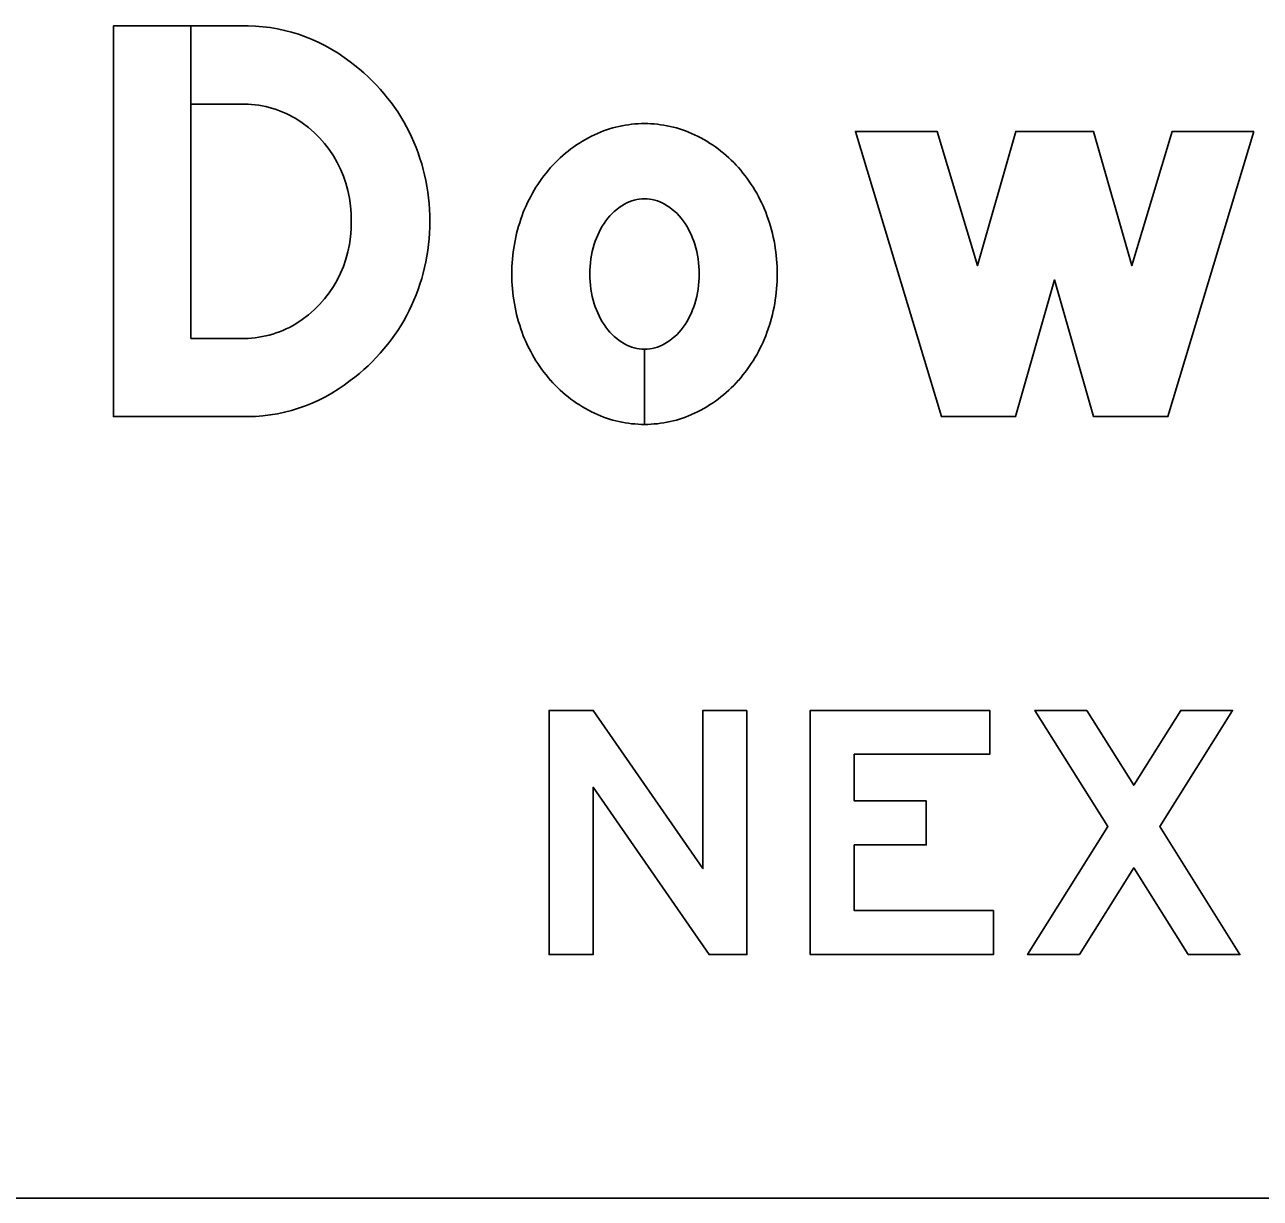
# Model space of a CAD drawing. Extents: x 1806251 to 1809821, y 414895 to 422886.
# Drawn here: x 1809676.937 to 1809677.443, y 414921.921 to 414922.402 of the extents above; entities that cross this region are included whole.
import ezdxf

# ---------------------------------------------------------------- set-up
doc = ezdxf.new("R2010")
doc.units = 0
for name, color, linetype in [('GSBWFILL', 7, 'Continuous'), ('GSCOLORFILL', 7, 'Continuous'), ('GSOUTLINE', 7, 'Continuous')]:
    doc.layers.add(name, color=color, linetype=linetype)

msp = doc.modelspace()

# ---------------------------------------------------------------- linework, layer by layer
at = {"layer": 'GSBWFILL'}
for p, q in [((1809677.02512, 414922.27366), (1809677.00465, 414922.27366)), ((1809677.1905, 414922.26926), (1809677.1905, 414922.23846)), ((1809677.19051, 414922.23846), (1809677.19051, 414922.26926)), ((1809678.286, 414921.9215), (1809676.9052, 414921.9215))]:
    msp.add_line(p, q, dxfattribs=at)
for points in [[(1809677.00465, 414922.27366), (1809677.00465, 414922.40166), (1809676.9729, 414922.40166), (1809676.9729, 414922.24166), (1809677.02512, 414922.24166)], [(1809677.02512, 414922.40166), (1809677.00465, 414922.40166), (1809677.00465, 414922.36966), (1809677.02512, 414922.36966)]]:
    msp.add_lwpolyline(points, dxfattribs=at)
for points in [[(1809677.4401, 414922.35846), (1809677.4049, 414922.24166), (1809677.3745, 414922.24166), (1809677.3585, 414922.29766), (1809677.3425, 414922.24166), (1809677.3121, 414922.24166), (1809677.2769, 414922.35846), (1809677.31032, 414922.35846), (1809677.32689, 414922.3035), (1809677.34259, 414922.35846), (1809677.37441, 414922.35846), (1809677.39011, 414922.3035), (1809677.40668, 414922.35846)], [(1809677.23242, 414922.12134), (1809677.23242, 414922.02134), (1809677.21692, 414922.02134), (1809677.16942, 414922.08984), (1809677.16942, 414922.02134), (1809677.15142, 414922.02134), (1809677.15142, 414922.12134), (1809677.16948, 414922.12134), (1809677.21442, 414922.05653), (1809677.21442, 414922.12134)], [(1809677.33342, 414922.03934), (1809677.27642, 414922.03934), (1809677.27642, 414922.06624), (1809677.30592, 414922.06624), (1809677.30592, 414922.08424), (1809677.27642, 414922.08424), (1809677.27642, 414922.10334), (1809677.33192, 414922.10334), (1809677.33192, 414922.12134), (1809677.25842, 414922.12134), (1809677.25842, 414922.02134), (1809677.33342, 414922.02134)], [(1809677.41317, 414922.02134), (1809677.39092, 414922.0568), (1809677.36867, 414922.02134), (1809677.34742, 414922.02134), (1809677.3803, 414922.07373), (1809677.35042, 414922.12134), (1809677.37167, 414922.12134), (1809677.39092, 414922.09066), (1809677.41017, 414922.12134), (1809677.43142, 414922.12134), (1809677.40155, 414922.07373), (1809677.43442, 414922.02134)]]:
    msp.add_lwpolyline(points, close=True, dxfattribs=at)
for centre, major_axis, ratio, start_param, end_param in [((1809677.02723, 414922.33166), (0, 0.07003), 0.992009, 5.621793, 6.313477), ((1809677.02347, 414922.32246), (0, 0.07966), 0.992009, 4.702399, 5.655315), ((1809677.02589, 414922.32637), (0, 0.0433), 0.992009, 5.75224, 6.301036), ((1809677.02293, 414922.32291), (0, 0.0478), 0.992009, 4.686283, 5.735161), ((1809677.19354, 414922.30696), (0, 0.05537), 0.999994, 0.438571, 0.847388), ((1809677.1905, 414922.31344), (0, 0.04822), 0.999994, 0, 0.438571), ((1809677.1905, 414922.31344), (0, 0.04822), 0.999994, 5.844614, 6.283185), ((1809677.18746, 414922.30696), (0, 0.05537), 0.999994, 5.435798, 5.844614), ((1809677.19828, 414922.30278), (0, 0.0617), 0.999994, 0.847388, 1.220117), ((1809677.18272, 414922.30278), (0, 0.0617), 0.999994, 5.063069, 5.435798), ((1809677.19441, 414922.30748), (0, 0.02442), 0.999994, 0.517724, 0.942), ((1809677.1905, 414922.31434), (0, 0.01652), 0.999994, 0, 0.517724), ((1809677.1905, 414922.31434), (0, 0.01652), 0.999994, 5.765461, 6.283185), ((1809677.18659, 414922.30748), (0, 0.02442), 0.999994, 5.341185, 5.765461), ((1809677.02293, 414922.32041), (0, 0.0478), 0.992009, 3.689617, 4.738495), ((1809677.02347, 414922.32087), (0, 0.07966), 0.992009, 3.769463, 4.722379), ((1809677.20571, 414922.30006), (0, 0.06961), 0.999994, 1.220117, 1.570796), ((1809677.20058, 414922.30299), (0, 0.03204), 0.999994, 0.942, 1.278197), ((1809677.18042, 414922.30299), (0, 0.03204), 0.999994, 5.004989, 5.341185), ((1809677.17529, 414922.30006), (0, 0.06961), 0.999994, 4.712389, 5.063069), ((1809677.21031, 414922.30006), (0, 0.04221), 0.999994, 1.278197, 1.570796), ((1809677.17069, 414922.30006), (0, 0.04221), 0.999994, 4.712389, 5.004989), ((1809677.20571, 414922.30006), (0, 0.06961), 0.999994, 1.570796, 1.921476), ((1809677.21031, 414922.30006), (0, 0.04221), 0.999994, 1.570796, 1.863396), ((1809677.17069, 414922.30006), (0, 0.04221), 0.999994, 4.419789, 4.712389), ((1809677.17529, 414922.30006), (0, 0.06961), 0.999994, 4.361709, 4.712389), ((1809677.20058, 414922.29713), (0, 0.03204), 0.999994, 1.863396, 2.199593), ((1809677.18042, 414922.29713), (0, 0.03204), 0.999994, 4.083593, 4.419789), ((1809677.02589, 414922.31695), (0, 0.0433), 0.992009, 3.123742, 3.672538), ((1809677.19828, 414922.29734), (0, 0.0617), 0.999994, 1.921476, 2.294205), ((1809677.19441, 414922.29264), (0, 0.02442), 0.999994, 2.199593, 2.623869), ((1809677.18659, 414922.29264), (0, 0.02442), 0.999994, 3.659317, 4.083593), ((1809677.18272, 414922.29734), (0, 0.0617), 0.999994, 3.98898, 4.361709), ((1809677.1905, 414922.28578), (0, 0.01652), 0.999994, 2.623869, 3.141593), ((1809677.1905, 414922.28578), (0, 0.01652), 0.999994, 3.142077, 3.659317), ((1809677.02723, 414922.31166), (0, 0.07003), 0.992009, 3.111301, 3.802985), ((1809677.19354, 414922.29316), (0, 0.05537), 0.999994, 2.294205, 2.703022), ((1809677.18746, 414922.29316), (0, 0.05537), 0.999994, 3.580164, 3.98898), ((1809677.1905, 414922.28668), (0, 0.04822), 0.999994, 2.703022, 3.141593), ((1809677.1905, 414922.28668), (0, 0.04822), 0.999994, 3.141759, 3.580164)]:
    msp.add_ellipse(centre, major_axis=major_axis, ratio=ratio, start_param=start_param, end_param=end_param, dxfattribs=at)
at = {"layer": 'GSCOLORFILL'}
for p, q in [((1809677.02512, 414922.27366), (1809677.00465, 414922.27366)), ((1809677.1905, 414922.26926), (1809677.1905, 414922.23846)), ((1809677.19051, 414922.23846), (1809677.19051, 414922.26926)), ((1809678.286, 414921.9215), (1809676.9052, 414921.9215))]:
    msp.add_line(p, q, dxfattribs=at)
for points in [[(1809677.00465, 414922.27366), (1809677.00465, 414922.40166), (1809676.9729, 414922.40166), (1809676.9729, 414922.24166), (1809677.02512, 414922.24166)], [(1809677.02512, 414922.40166), (1809677.00465, 414922.40166), (1809677.00465, 414922.36966), (1809677.02512, 414922.36966)]]:
    msp.add_lwpolyline(points, dxfattribs=at)
for points in [[(1809677.4401, 414922.35846), (1809677.4049, 414922.24166), (1809677.3745, 414922.24166), (1809677.3585, 414922.29766), (1809677.3425, 414922.24166), (1809677.3121, 414922.24166), (1809677.2769, 414922.35846), (1809677.31032, 414922.35846), (1809677.32689, 414922.3035), (1809677.34259, 414922.35846), (1809677.37441, 414922.35846), (1809677.39011, 414922.3035), (1809677.40668, 414922.35846)], [(1809677.23242, 414922.12134), (1809677.23242, 414922.02134), (1809677.21692, 414922.02134), (1809677.16942, 414922.08984), (1809677.16942, 414922.02134), (1809677.15142, 414922.02134), (1809677.15142, 414922.12134), (1809677.16948, 414922.12134), (1809677.21442, 414922.05653), (1809677.21442, 414922.12134)], [(1809677.33342, 414922.03934), (1809677.27642, 414922.03934), (1809677.27642, 414922.06624), (1809677.30592, 414922.06624), (1809677.30592, 414922.08424), (1809677.27642, 414922.08424), (1809677.27642, 414922.10334), (1809677.33192, 414922.10334), (1809677.33192, 414922.12134), (1809677.25842, 414922.12134), (1809677.25842, 414922.02134), (1809677.33342, 414922.02134)], [(1809677.41317, 414922.02134), (1809677.39092, 414922.0568), (1809677.36867, 414922.02134), (1809677.34742, 414922.02134), (1809677.3803, 414922.07373), (1809677.35042, 414922.12134), (1809677.37167, 414922.12134), (1809677.39092, 414922.09066), (1809677.41017, 414922.12134), (1809677.43142, 414922.12134), (1809677.40155, 414922.07373), (1809677.43442, 414922.02134)]]:
    msp.add_lwpolyline(points, close=True, dxfattribs=at)
for centre, major_axis, ratio, start_param, end_param in [((1809677.02723, 414922.33166), (0, 0.07003), 0.992009, 5.621793, 6.313477), ((1809677.02347, 414922.32246), (0, 0.07966), 0.992009, 4.702399, 5.655315), ((1809677.02589, 414922.32637), (0, 0.0433), 0.992009, 5.75224, 6.301036), ((1809677.02293, 414922.32291), (0, 0.0478), 0.992009, 4.686283, 5.735161), ((1809677.19354, 414922.30696), (0, 0.05537), 0.999994, 0.438571, 0.847388), ((1809677.1905, 414922.31344), (0, 0.04822), 0.999994, 0, 0.438571), ((1809677.1905, 414922.31344), (0, 0.04822), 0.999994, 5.844614, 6.283185), ((1809677.18746, 414922.30696), (0, 0.05537), 0.999994, 5.435798, 5.844614), ((1809677.19828, 414922.30278), (0, 0.0617), 0.999994, 0.847388, 1.220117), ((1809677.18272, 414922.30278), (0, 0.0617), 0.999994, 5.063069, 5.435798), ((1809677.19441, 414922.30748), (0, 0.02442), 0.999994, 0.517724, 0.942), ((1809677.1905, 414922.31434), (0, 0.01652), 0.999994, 0, 0.517724), ((1809677.1905, 414922.31434), (0, 0.01652), 0.999994, 5.765461, 6.283185), ((1809677.18659, 414922.30748), (0, 0.02442), 0.999994, 5.341185, 5.765461), ((1809677.02293, 414922.32041), (0, 0.0478), 0.992009, 3.689617, 4.738495), ((1809677.02347, 414922.32087), (0, 0.07966), 0.992009, 3.769463, 4.722379), ((1809677.20571, 414922.30006), (0, 0.06961), 0.999994, 1.220117, 1.570796), ((1809677.20058, 414922.30299), (0, 0.03204), 0.999994, 0.942, 1.278197), ((1809677.18042, 414922.30299), (0, 0.03204), 0.999994, 5.004989, 5.341185), ((1809677.17529, 414922.30006), (0, 0.06961), 0.999994, 4.712389, 5.063069), ((1809677.21031, 414922.30006), (0, 0.04221), 0.999994, 1.278197, 1.570796), ((1809677.17069, 414922.30006), (0, 0.04221), 0.999994, 4.712389, 5.004989), ((1809677.20571, 414922.30006), (0, 0.06961), 0.999994, 1.570796, 1.921476), ((1809677.21031, 414922.30006), (0, 0.04221), 0.999994, 1.570796, 1.863396), ((1809677.17069, 414922.30006), (0, 0.04221), 0.999994, 4.419789, 4.712389), ((1809677.17529, 414922.30006), (0, 0.06961), 0.999994, 4.361709, 4.712389), ((1809677.20058, 414922.29713), (0, 0.03204), 0.999994, 1.863396, 2.199593), ((1809677.18042, 414922.29713), (0, 0.03204), 0.999994, 4.083593, 4.419789), ((1809677.02589, 414922.31695), (0, 0.0433), 0.992009, 3.123742, 3.672538), ((1809677.19828, 414922.29734), (0, 0.0617), 0.999994, 1.921476, 2.294205), ((1809677.19441, 414922.29264), (0, 0.02442), 0.999994, 2.199593, 2.623869), ((1809677.18659, 414922.29264), (0, 0.02442), 0.999994, 3.659317, 4.083593), ((1809677.18272, 414922.29734), (0, 0.0617), 0.999994, 3.98898, 4.361709), ((1809677.1905, 414922.28578), (0, 0.01652), 0.999994, 2.623869, 3.141593), ((1809677.1905, 414922.28578), (0, 0.01652), 0.999994, 3.142077, 3.659317), ((1809677.02723, 414922.31166), (0, 0.07003), 0.992009, 3.111301, 3.802985), ((1809677.19354, 414922.29316), (0, 0.05537), 0.999994, 2.294205, 2.703022), ((1809677.18746, 414922.29316), (0, 0.05537), 0.999994, 3.580164, 3.98898), ((1809677.1905, 414922.28668), (0, 0.04822), 0.999994, 2.703022, 3.141593), ((1809677.1905, 414922.28668), (0, 0.04822), 0.999994, 3.141759, 3.580164)]:
    msp.add_ellipse(centre, major_axis=major_axis, ratio=ratio, start_param=start_param, end_param=end_param, dxfattribs=at)
at = {"layer": 'GSOUTLINE'}
for p, q in [((1809677.02512, 414922.27366), (1809677.02512, 414922.27366)), ((1809677.02512, 414922.24166), (1809677.02512, 414922.24166)), ((1809676.905, 414921.9215), (1809678.286, 414921.9215))]:
    msp.add_line(p, q, dxfattribs=at)
for points in [[(1809677.02512, 414922.40166), (1809676.9729, 414922.40166), (1809676.9729, 414922.24166), (1809677.02512, 414922.24166)], [(1809677.02512, 414922.36966), (1809677.00465, 414922.36966), (1809677.00465, 414922.27366), (1809677.02512, 414922.27366)]]:
    msp.add_lwpolyline(points, dxfattribs=at)
for points in [[(1809677.4401, 414922.35846), (1809677.4049, 414922.24166), (1809677.3745, 414922.24166), (1809677.3585, 414922.29766), (1809677.3425, 414922.24166), (1809677.3121, 414922.24166), (1809677.2769, 414922.35846), (1809677.31032, 414922.35846), (1809677.32689, 414922.3035), (1809677.34259, 414922.35846), (1809677.37441, 414922.35846), (1809677.39011, 414922.3035), (1809677.40668, 414922.35846)], [(1809677.23242, 414922.12134), (1809677.23242, 414922.02134), (1809677.21692, 414922.02134), (1809677.16942, 414922.08984), (1809677.16942, 414922.02134), (1809677.15142, 414922.02134), (1809677.15142, 414922.12134), (1809677.16948, 414922.12134), (1809677.21442, 414922.05653), (1809677.21442, 414922.12134)], [(1809677.33342, 414922.03934), (1809677.27642, 414922.03934), (1809677.27642, 414922.06624), (1809677.30592, 414922.06624), (1809677.30592, 414922.08424), (1809677.27642, 414922.08424), (1809677.27642, 414922.10334), (1809677.33192, 414922.10334), (1809677.33192, 414922.12134), (1809677.25842, 414922.12134), (1809677.25842, 414922.02134), (1809677.33342, 414922.02134)], [(1809677.41317, 414922.02134), (1809677.39092, 414922.0568), (1809677.36867, 414922.02134), (1809677.34742, 414922.02134), (1809677.3803, 414922.07373), (1809677.35042, 414922.12134), (1809677.37167, 414922.12134), (1809677.39092, 414922.09066), (1809677.41017, 414922.12134), (1809677.43142, 414922.12134), (1809677.40155, 414922.07373), (1809677.43442, 414922.02134)]]:
    msp.add_lwpolyline(points, close=True, dxfattribs=at)
for centre, major_axis, ratio, start_param, end_param in [((1809677.02723, 414922.33166), (0, 0.07003), 0.992009, 5.621793, 6.313477), ((1809677.02347, 414922.32246), (0, 0.07966), 0.992009, 4.702399, 5.655315), ((1809677.02589, 414922.32637), (0, 0.0433), 0.992009, 5.75224, 6.301036), ((1809677.02293, 414922.32291), (0, 0.0478), 0.992009, 4.686283, 5.735161), ((1809677.19354, 414922.30696), (0, 0.05537), 0.999994, 0.438571, 0.847388), ((1809677.1905, 414922.31344), (0, 0.04822), 0.999994, 0, 0.438571), ((1809677.1905, 414922.31344), (0, 0.04822), 0.999994, 5.844614, 6.283185), ((1809677.18746, 414922.30696), (0, 0.05537), 0.999994, 5.435798, 5.844614), ((1809677.19828, 414922.30278), (0, 0.0617), 0.999994, 0.847388, 1.220117), ((1809677.18272, 414922.30278), (0, 0.0617), 0.999994, 5.063069, 5.435798), ((1809677.19441, 414922.30748), (0, 0.02442), 0.999994, 0.517724, 0.942), ((1809677.1905, 414922.31434), (0, 0.01652), 0.999994, 0, 0.517724), ((1809677.1905, 414922.31434), (0, 0.01652), 0.999994, 5.765461, 6.283185), ((1809677.18659, 414922.30748), (0, 0.02442), 0.999994, 5.341185, 5.765461), ((1809677.02293, 414922.32041), (0, 0.0478), 0.992009, 3.689617, 4.738495), ((1809677.02347, 414922.32087), (0, 0.07966), 0.992009, 3.769463, 4.722379), ((1809677.20571, 414922.30006), (0, 0.06961), 0.999994, 1.220117, 1.570796), ((1809677.20058, 414922.30299), (0, 0.03204), 0.999994, 0.942, 1.278197), ((1809677.18042, 414922.30299), (0, 0.03204), 0.999994, 5.004989, 5.341185), ((1809677.17529, 414922.30006), (0, 0.06961), 0.999994, 4.712389, 5.063069), ((1809677.21031, 414922.30006), (0, 0.04221), 0.999994, 1.278197, 1.570796), ((1809677.17069, 414922.30006), (0, 0.04221), 0.999994, 4.712389, 5.004989), ((1809677.20571, 414922.30006), (0, 0.06961), 0.999994, 1.570796, 1.921476), ((1809677.21031, 414922.30006), (0, 0.04221), 0.999994, 1.570796, 1.863396), ((1809677.17069, 414922.30006), (0, 0.04221), 0.999994, 4.419789, 4.712389), ((1809677.17529, 414922.30006), (0, 0.06961), 0.999994, 4.361709, 4.712389), ((1809677.20058, 414922.29713), (0, 0.03204), 0.999994, 1.863396, 2.199593), ((1809677.18042, 414922.29713), (0, 0.03204), 0.999994, 4.083593, 4.419789), ((1809677.02589, 414922.31695), (0, 0.0433), 0.992009, 3.123742, 3.672538), ((1809677.19828, 414922.29734), (0, 0.0617), 0.999994, 1.921476, 2.294205), ((1809677.19441, 414922.29264), (0, 0.02442), 0.999994, 2.199593, 2.623869), ((1809677.18659, 414922.29264), (0, 0.02442), 0.999994, 3.659317, 4.083593), ((1809677.18272, 414922.29734), (0, 0.0617), 0.999994, 3.98898, 4.361709), ((1809677.1905, 414922.28578), (0, 0.01652), 0.999994, 2.623869, 3.141593), ((1809677.1905, 414922.28578), (0, 0.01652), 0.999994, 3.141593, 3.659317), ((1809677.02723, 414922.31166), (0, 0.07003), 0.992009, 3.111301, 3.802985), ((1809677.19354, 414922.29316), (0, 0.05537), 0.999994, 2.294205, 2.703022), ((1809677.18746, 414922.29316), (0, 0.05537), 0.999994, 3.580164, 3.98898), ((1809677.1905, 414922.28668), (0, 0.04822), 0.999994, 2.703022, 3.141593), ((1809677.1905, 414922.28668), (0, 0.04822), 0.999994, 3.141593, 3.580164)]:
    msp.add_ellipse(centre, major_axis=major_axis, ratio=ratio, start_param=start_param, end_param=end_param, dxfattribs=at)

doc.saveas('drawing.dxf')
